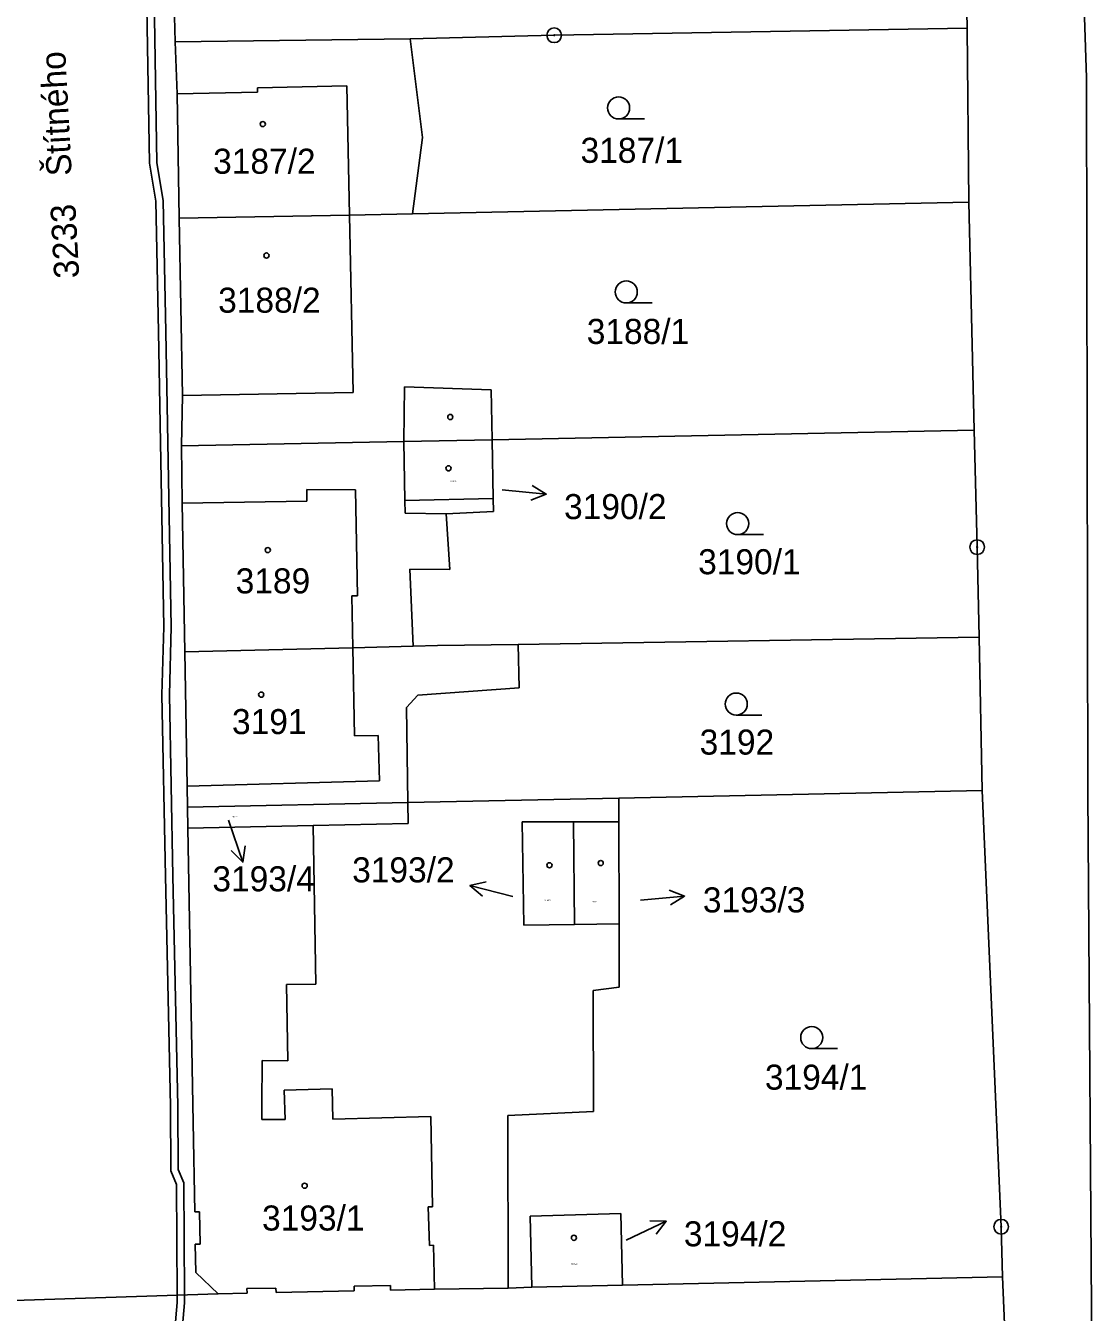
# Model space of a CAD drawing. Extents: x -735092 to -733385, y -1122435 to -1118992.
# Drawn here: x -734445.9 to -734373.5, y -1120333.7 to -1120246.4 of the extents above; entities that cross this region are included whole.
import ezdxf

# ---------------------------------------------------------------- set-up
doc = ezdxf.new("R2010")
doc.units = 0
for name, color, linetype in [('Vrstva 1', 7, 'Continuous'), ('Vrstva 10', 7, 'Continuous'), ('Vrstva 15', 7, 'Continuous'), ('Vrstva 16', 7, 'Continuous'), ('Vrstva 18', 7, 'Continuous'), ('Vrstva 19', 7, 'Continuous'), ('Vrstva 25', 7, 'Continuous'), ('Vrstva 27', 7, 'Continuous'), ('Vrstva 4', 7, 'Continuous')]:
    doc.layers.add(name, color=color, linetype=linetype)

msp = doc.modelspace()

# ---------------------------------------------------------------- linework, layer by layer
at = {"layer": 'Vrstva 1'}
for points in [[(-734382.26, -1120233.1), (-734381.99, -1120246.61)], [(-734435.82, -1120244.07), (-734435.73, -1120247.52)], [(-734410.01, -1120247.08), (-734381.99, -1120246.61)], [(-734381.99, -1120246.61), (-734381.87, -1120258.4)], [(-734435.73, -1120247.52), (-734419.78, -1120247.33)], [(-734435.73, -1120247.52), (-734435.6, -1120251.05)], [(-734419.78, -1120247.33), (-734410.01, -1120247.08)], [(-734419.78, -1120247.33), (-734418.94, -1120254.02)], [(-734435.6, -1120251.05), (-734435.45, -1120259.5)], [(-734419.62, -1120259.19), (-734418.94, -1120254.02)], [(-734419.62, -1120259.19), (-734381.87, -1120258.4)], [(-734381.87, -1120258.4), (-734381.51, -1120273.88)], [(-734435.45, -1120259.5), (-734423.89, -1120259.28)], [(-734435.45, -1120259.5), (-734435.23, -1120271.53)], [(-734423.89, -1120259.28), (-734419.62, -1120259.19)], [(-734423.89, -1120259.28), (-734423.65, -1120271.32)], [(-734435.3, -1120274.95), (-734435.23, -1120271.53)], [(-734435.23, -1120271.53), (-734423.65, -1120271.32)], [(-734420.22, -1120274.65), (-734414.22, -1120274.53)], [(-734414.22, -1120274.53), (-734381.51, -1120273.88)], [(-734414.22, -1120274.53), (-734414.14, -1120278.53)], [(-734381.51, -1120273.88), (-734381.31, -1120281.82)], [(-734435.3, -1120274.95), (-734420.22, -1120274.65)], [(-734435.3, -1120274.95), (-734435.24, -1120278.84)], [(-734420.22, -1120274.65), (-734420.14, -1120278.65)], [(-734435.24, -1120278.84), (-734435.07, -1120288.93)], [(-734420.14, -1120278.65), (-734420.12, -1120279.52)], [(-734414.14, -1120278.53), (-734414.12, -1120279.4)], [(-734420.12, -1120279.52), (-734417.33, -1120279.57)], [(-734417.33, -1120279.57), (-734414.12, -1120279.4)], [(-734417.33, -1120279.57), (-734417.1, -1120283.33)], [(-734381.31, -1120281.82), (-734381.18, -1120287.93)], [(-734419.81, -1120283.31), (-734417.1, -1120283.33)], [(-734419.81, -1120283.31), (-734419.57, -1120288.53)], [(-734423.67, -1120288.65), (-734419.57, -1120288.53)], [(-734419.57, -1120288.53), (-734417.92, -1120288.5)], [(-734417.92, -1120288.5), (-734412.46, -1120288.42)], [(-734412.46, -1120288.42), (-734381.18, -1120287.93)], [(-734412.46, -1120288.42), (-734412.38, -1120291.37)], [(-734381.18, -1120287.93), (-734380.96, -1120298.34)], [(-734435.07, -1120288.93), (-734423.67, -1120288.65)], [(-734435.07, -1120288.93), (-734434.91, -1120298.05)], [(-734420.03, -1120292.71), (-734419.26, -1120291.86)], [(-734419.26, -1120291.86), (-734412.38, -1120291.37)], [(-734419.94, -1120299.16), (-734420.03, -1120292.71)], [(-734434.91, -1120298.05), (-734434.89, -1120299.46)], [(-734419.94, -1120299.16), (-734405.63, -1120298.86)], [(-734405.63, -1120298.86), (-734380.96, -1120298.34)], [(-734405.63, -1120298.86), (-734405.62, -1120300.47)], [(-734380.96, -1120298.34), (-734379.68, -1120327.94)], [(-734419.94, -1120299.16), (-734434.89, -1120299.46)], [(-734434.89, -1120299.46), (-734434.86, -1120300.89)], [(-734419.91, -1120300.58), (-734419.94, -1120299.16)], [(-734434.86, -1120300.89), (-734426.36, -1120300.71)], [(-734426.36, -1120300.71), (-734419.91, -1120300.58)], [(-734412.18, -1120300.47), (-734412.06, -1120307.47)], [(-734412.18, -1120300.47), (-734408.69, -1120300.47)], [(-734408.69, -1120300.47), (-734405.62, -1120300.47)], [(-734408.69, -1120300.47), (-734408.62, -1120307.42)], [(-734405.62, -1120300.47), (-734405.6, -1120307.38)], [(-734434.86, -1120300.89), (-734434.51, -1120320.87)], [(-734412.06, -1120307.47), (-734408.62, -1120307.42)], [(-734408.62, -1120307.42), (-734405.6, -1120307.38)], [(-734405.6, -1120307.38), (-734405.59, -1120311.68)], [(-734407.36, -1120311.91), (-734405.59, -1120311.68)], [(-734407.36, -1120311.91), (-734407.35, -1120320.12)], [(-734434.51, -1120320.87), (-734434.4, -1120326.94)], [(-734413.15, -1120320.4), (-734407.35, -1120320.12)], [(-734413.15, -1120320.4), (-734413.14, -1120332.12)], [(-734434.4, -1120326.94), (-734434.08, -1120326.94)], [(-734434.08, -1120326.94), (-734434.02, -1120329.12)], [(-734411.63, -1120327.22), (-734405.49, -1120327.05)], [(-734411.63, -1120327.22), (-734411.52, -1120332.04)], [(-734405.49, -1120327.05), (-734405.38, -1120331.9)], [(-734379.68, -1120327.94), (-734379.59, -1120331.34)], [(-734434.36, -1120329.13), (-734434.02, -1120329.12)], [(-734434.36, -1120329.13), (-734434.33, -1120331.05)], [(-734434.33, -1120331.05), (-734432.8, -1120332.49)], [(-734405.38, -1120331.9), (-734379.59, -1120331.34)], [(-734379.59, -1120331.34), (-734378.9, -1120347.86)], [(-734430.86, -1120332.13), (-734428.89, -1120332.11)], [(-734430.86, -1120332.13), (-734430.85, -1120332.45)], [(-734428.89, -1120332.11), (-734428.88, -1120332.41)], [(-734423.59, -1120331.98), (-734421.12, -1120331.94)], [(-734423.59, -1120331.98), (-734423.58, -1120332.3)], [(-734421.12, -1120331.94), (-734421.11, -1120332.24)], [(-734421.11, -1120332.24), (-734418.14, -1120332.18)], [(-734418.14, -1120332.18), (-734413.14, -1120332.12)], [(-734413.14, -1120332.12), (-734411.52, -1120332.04)], [(-734411.52, -1120332.04), (-734405.38, -1120331.9)], [(-734448.08, -1120333), (-734432.8, -1120332.49)], [(-734432.8, -1120332.49), (-734430.85, -1120332.45)], [(-734428.88, -1120332.41), (-734423.58, -1120332.3)]]:
    msp.add_lwpolyline(points, dxfattribs=at)
at = {"layer": 'Vrstva 10'}
for points in [[(-734375.24, -1120208.76), (-734373.89, -1120249.96)], [(-734373.89, -1120249.96), (-734373.79, -1120298.47)], [(-734373.79, -1120298.47), (-734373.5, -1120339.82)]]:
    msp.add_lwpolyline(points, dxfattribs=at)
at = {"layer": 'Vrstva 25'}
for points in [[(-734405.64, -1120252.76), (-734403.89, -1120252.76)], [(-734405.12, -1120265.25), (-734403.37, -1120265.25)], [(-734413.53, -1120277.94), (-734410.543, -1120278.217)], [(-734411.493, -1120277.627), (-734410.543, -1120278.217), (-734411.585, -1120278.622)], [(-734397.56, -1120280.97), (-734395.81, -1120280.97)], [(-734397.66, -1120293.22), (-734395.91, -1120293.22)], [(-734432.11, -1120300.36), (-734431.134, -1120303.196)], [(-734430.987, -1120302.088), (-734431.134, -1120303.196), (-734431.932, -1120302.413)], [(-734414.881, -1120305.51), (-734415.723, -1120304.774), (-734414.629, -1120304.543)], [(-734412.82, -1120305.53), (-734415.723, -1120304.774)], [(-734402.209, -1120305.098), (-734401.165, -1120305.498), (-734402.111, -1120306.092)], [(-734404.15, -1120305.79), (-734401.165, -1120305.498)], [(-734392.53, -1120315.85), (-734390.78, -1120315.85)], [(-734405.12, -1120328.85), (-734402.408, -1120327.568)], [(-734403.526, -1120327.544), (-734402.408, -1120327.568), (-734403.099, -1120328.448)]]:
    msp.add_lwpolyline(points, dxfattribs=at)
for centre, radius in [((-734410.01, -1120247.08), 0.5), ((-734410.01, -1120247.08), 0.032), ((-734405.64, -1120252.01), 0.75), ((-734429.78, -1120253.11), 0.175), ((-734429.53, -1120262.03), 0.175), ((-734405.12, -1120264.5), 0.75), ((-734417.06, -1120272.99), 0.175), ((-734417.18, -1120276.47), 0.175), ((-734397.56, -1120280.22), 0.75), ((-734381.31, -1120281.82), 0.5), ((-734429.44, -1120282.02), 0.175), ((-734381.31, -1120281.82), 0.032), ((-734429.89, -1120291.83), 0.175), ((-734397.66, -1120292.47), 0.75), ((-734410.33, -1120303.41), 0.175), ((-734406.85, -1120303.26), 0.175), ((-734392.53, -1120315.1), 0.75), ((-734426.94, -1120325.16), 0.175), ((-734379.68, -1120327.94), 0.5), ((-734408.67, -1120328.69), 0.175), ((-734379.68, -1120327.94), 0.032)]:
    msp.add_circle(centre, radius, dxfattribs=at)
at = {"layer": 'Vrstva 27'}
for points in [[(-734436.92, -1120348.52), (-734435.59, -1120333.08), (-734435.59, -1120332.58), (-734435.64, -1120325.07), (-734436.03, -1120324.15), (-734436.04, -1120319.74), (-734436.38, -1120304.15), (-734436.62, -1120291.85), (-734436.49, -1120287.22), (-734436.86, -1120267.21), (-734437.03, -1120258.35), (-734437.46, -1120255.76), (-734437.82, -1120234.64)], [(-734437.32, -1120234.7), (-734436.96, -1120255.72), (-734436.53, -1120258.31), (-734436.36, -1120267.2), (-734435.99, -1120287.22), (-734436.12, -1120291.85), (-734435.88, -1120304.14), (-734435.54, -1120319.74), (-734435.53, -1120324.05), (-734435.14, -1120324.97), (-734435.09, -1120332.57), (-734435.09, -1120333.1), (-734436.42, -1120348.51)]]:
    msp.add_lwpolyline(points, dxfattribs=at)
at = {"layer": 'Vrstva 4'}
for points in [[(-734435.6, -1120251.05), (-734430.13, -1120250.94)], [(-734430.14, -1120250.64), (-734424.07, -1120250.52)], [(-734430.14, -1120250.64), (-734430.13, -1120250.94)], [(-734424.07, -1120250.52), (-734423.89, -1120259.28)], [(-734420.22, -1120274.65), (-734420.17, -1120270.95)], [(-734420.17, -1120270.95), (-734414.29, -1120271.14)], [(-734414.29, -1120271.14), (-734414.22, -1120274.53)], [(-734426.8, -1120278.71), (-734426.79, -1120277.91)], [(-734426.79, -1120277.91), (-734423.48, -1120277.94)], [(-734423.48, -1120277.94), (-734423.35, -1120285.12)], [(-734435.24, -1120278.84), (-734426.8, -1120278.71)], [(-734420.14, -1120278.65), (-734414.14, -1120278.53)], [(-734423.74, -1120285.13), (-734423.35, -1120285.12)], [(-734423.74, -1120285.13), (-734423.67, -1120288.65)], [(-734423.67, -1120288.65), (-734423.55, -1120294.62)], [(-734423.55, -1120294.62), (-734421.95, -1120294.6)], [(-734421.95, -1120294.6), (-734421.86, -1120297.69)], [(-734434.91, -1120298.05), (-734421.86, -1120297.69)], [(-734426.36, -1120300.71), (-734426.18, -1120311.48)], [(-734428.17, -1120311.51), (-734426.18, -1120311.48)], [(-734428.17, -1120311.51), (-734428.09, -1120316.68)], [(-734429.84, -1120319.69), (-734429.83, -1120316.67)], [(-734429.83, -1120316.67), (-734428.09, -1120316.68)], [(-734428.32, -1120318.67), (-734425.07, -1120318.59)], [(-734428.32, -1120318.67), (-734428.27, -1120320.67)], [(-734425.07, -1120318.59), (-734425.02, -1120320.64)], [(-734429.84, -1120319.69), (-734429.84, -1120320.66)], [(-734429.84, -1120320.66), (-734428.27, -1120320.67)], [(-734425.02, -1120320.64), (-734418.39, -1120320.47)], [(-734418.39, -1120320.47), (-734418.26, -1120326.59)], [(-734418.55, -1120326.59), (-734418.26, -1120326.59)], [(-734418.55, -1120326.59), (-734418.48, -1120329.21)], [(-734418.48, -1120329.21), (-734418.2, -1120329.2)], [(-734418.2, -1120329.2), (-734418.14, -1120332.18)]]:
    msp.add_lwpolyline(points, dxfattribs=at)

# ---------------------------------------------------------------- texts
at = {"layer": 'Vrstva 15'}
msp.add_text('Štítného', height=1.7, rotation=93.00074, dxfattribs=at).set_placement((-734442.74, -1120256.591))
at = {"layer": 'Vrstva 16'}
for s, p in [('3190/2', (-734409.34, -1120279.92)), ('3193/4', (-734433.2, -1120305.18)), ('3193/2', (-734423.717, -1120304.57)), ('3193/3', (-734399.92, -1120306.61)), ('3194/2', (-734401.21, -1120329.27))]:
    msp.add_text(s, height=1.7, dxfattribs=at).set_placement(p)
at = {"layer": 'Vrstva 18'}
for s, height, p in [('3187/1', 1.7, (-734408.22, -1120255.74)), ('3188/1', 1.7, (-734407.8, -1120268.03)), ('3190/1', 1.7, (-734400.24, -1120283.66)), ('3192', 1.7, (-734400.14, -1120295.9)), ('3193/4', 0.1, (-734431.91, -1120300.16)), ('3194/1', 1.7, (-734395.71, -1120318.64))]:
    msp.add_text(s, height=height, dxfattribs=at).set_placement(p)
msp.add_text('3233', height=1.7, rotation=93.10074, dxfattribs=at).set_placement((-734442.23, -1120263.542))
at = {"layer": 'Vrstva 19'}
for s, height, p in [('3187/2', 1.7, (-734433.15, -1120256.48)), ('3188/2', 1.7, (-734432.81, -1120265.91)), ('3190/2', 0.1, (-734417.06, -1120277.4)), ('3189', 1.7, (-734431.62, -1120284.96)), ('3191', 1.7, (-734431.87, -1120294.51)), ('3193/2', 0.1, (-734410.66, -1120305.84)), ('3193/3', 0.1, (-734407.44, -1120305.93)), ('3193/1', 1.7, (-734429.83, -1120328.2)), ('3194/2', 0.1, (-734408.86, -1120330.51))]:
    msp.add_text(s, height=height, dxfattribs=at).set_placement(p)

doc.saveas('drawing.dxf')
